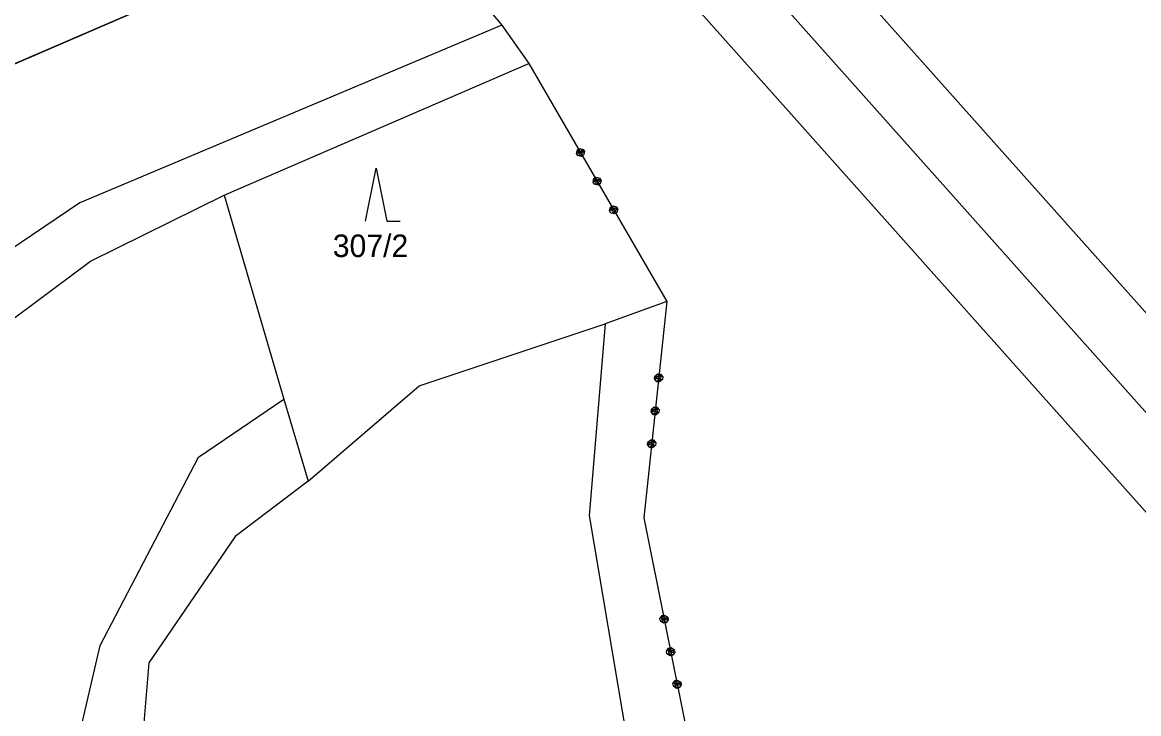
# Model space of a CAD drawing. Extents: x -866656 to -858817, y -1041816 to -1038653.
# Drawn here: x -865174.3 to -865090.2, y -1040560.6 to -1040508.5 of the extents above; entities that cross this region are included whole.
import ezdxf

# ---------------------------------------------------------------- set-up
doc = ezdxf.new("R2010")
doc.units = 0
for name, color, linetype in [('tisk ramy', 7, 'Continuous'), ('Vrstva 1', 7, 'Continuous'), ('Vrstva 3', 7, 'Continuous')]:
    doc.layers.add(name, color=color, linetype=linetype)

msp = doc.modelspace()

# ---------------------------------------------------------------- linework, layer by layer
at = {"layer": 'tisk ramy'}
for points in [[(-865732.632, -1039823.163), (-864894.802, -1040764.235), (-864672.984, -1040566.751), (-865510.814, -1039625.68)], [(-865511.224, -1039632.739), (-864680.043, -1040566.341), (-864894.393, -1040757.175), (-865725.573, -1039823.573)], [(-865718.521, -1039823.982), (-865030.298, -1040597.011), (-864823.41, -1040412.82), (-865511.633, -1039639.791)], [(-865511.633, -1039639.791), (-864823.41, -1040412.82), (-865030.298, -1040597.011), (-865718.521, -1039823.982)], [(-865211.136, -1040527.276), (-864800.251, -1041477.223), (-864546.014, -1041367.257), (-864956.899, -1040417.31)], [(-864956.899, -1040417.31), (-864546.014, -1041367.257), (-864800.251, -1041477.223), (-865211.136, -1040527.276)]]:
    msp.add_lwpolyline(points, close=True, dxfattribs=at)
at = {"layer": 'Vrstva 1'}
for p, q in [((-865138.17, -1040508.68), (-865169.97, -1040522.09)), ((-865159.1, -1040521.51), (-865136.13, -1040511.56)), ((-865148.43, -1040523.47), (-865147.63, -1040519.47)), ((-865147.63, -1040519.47), (-865146.83, -1040523.47)), ((-865169.17, -1040526.49), (-865159.1, -1040521.51)), ((-865159.1, -1040521.51), (-865154.59, -1040536.88)), ((-865169.97, -1040522.09), (-865197.68, -1040540.73)), ((-865146.83, -1040523.47), (-865145.83, -1040523.47)), ((-865194.71, -1040545.45), (-865169.17, -1040526.49)), ((-865125.73, -1040529.51), (-865130.38, -1040531.2)), ((-865144.4, -1040535.88), (-865130.38, -1040531.2)), ((-865130.38, -1040531.2), (-865131.58, -1040545.67)), ((-865152.76, -1040543.07), (-865144.4, -1040535.88)), ((-865161.04, -1040541.27), (-865154.59, -1040536.88)), ((-865154.59, -1040536.88), (-865152.76, -1040543.07)), ((-865168.45, -1040555.46), (-865161.04, -1040541.27)), ((-865152.76, -1040543.07), (-865158.27, -1040547.24)), ((-865131.58, -1040545.67), (-865118.39, -1040624.02)), ((-865158.27, -1040547.24), (-865164.78, -1040556.77)), ((-865173.78, -1040578.6), (-865168.45, -1040555.46)), ((-865164.78, -1040556.77), (-865166.62, -1040578.99))]:
    msp.add_line(p, q, dxfattribs=at)
at = {"layer": 'Vrstva 3'}
for p, q in [((-865147.41, -1040497.64), (-865138.17, -1040508.68)), ((-865147.41, -1040497.64), (-865138.17, -1040508.68)), ((-865138.17, -1040508.68), (-865136.13, -1040511.56)), ((-865138.17, -1040508.68), (-865136.13, -1040511.56)), ((-865136.13, -1040511.56), (-865125.73, -1040529.51)), ((-865136.13, -1040511.56), (-865125.73, -1040529.51)), ((-865132.543, -1040518.349), (-865132.47, -1040518.075)), ((-865132.543, -1040518.349), (-865132.47, -1040518.075)), ((-865132.442, -1040518.522), (-865132.543, -1040518.349)), ((-865132.442, -1040518.522), (-865132.543, -1040518.349)), ((-865132.47, -1040518.075), (-865132.297, -1040517.975)), ((-865132.47, -1040518.075), (-865132.297, -1040517.975)), ((-865132.456, -1040518.299), (-865132.11, -1040518.098)), ((-865132.456, -1040518.299), (-865132.11, -1040518.098)), ((-865132.42, -1040518.162), (-865132.456, -1040518.299)), ((-865132.42, -1040518.162), (-865132.456, -1040518.299)), ((-865132.169, -1040518.595), (-865132.442, -1040518.522)), ((-865132.169, -1040518.595), (-865132.442, -1040518.522)), ((-865132.247, -1040518.062), (-865132.42, -1040518.162)), ((-865132.247, -1040518.062), (-865132.42, -1040518.162)), ((-865132.06, -1040518.185), (-865132.406, -1040518.385)), ((-865132.06, -1040518.185), (-865132.406, -1040518.385)), ((-865132.01, -1040518.271), (-865132.356, -1040518.472)), ((-865132.01, -1040518.271), (-865132.356, -1040518.472)), ((-865132.356, -1040518.472), (-865132.219, -1040518.508)), ((-865132.356, -1040518.472), (-865132.219, -1040518.508)), ((-865132.297, -1040517.975), (-865132.023, -1040518.048)), ((-865132.297, -1040517.975), (-865132.023, -1040518.048)), ((-865132.219, -1040518.508), (-865132.046, -1040518.408)), ((-865132.219, -1040518.508), (-865132.046, -1040518.408)), ((-865131.996, -1040518.494), (-865132.169, -1040518.595)), ((-865131.996, -1040518.494), (-865132.169, -1040518.595)), ((-865132.11, -1040518.098), (-865132.01, -1040518.271)), ((-865132.11, -1040518.098), (-865132.01, -1040518.271)), ((-865132.023, -1040518.048), (-865131.923, -1040518.221)), ((-865132.023, -1040518.048), (-865131.923, -1040518.221)), ((-865131.923, -1040518.221), (-865131.996, -1040518.494)), ((-865131.923, -1040518.221), (-865131.996, -1040518.494)), ((-865131.289, -1040520.512), (-865131.217, -1040520.239)), ((-865131.289, -1040520.512), (-865131.217, -1040520.239)), ((-865131.217, -1040520.239), (-865131.044, -1040520.138)), ((-865131.217, -1040520.239), (-865131.044, -1040520.138)), ((-865131.203, -1040520.462), (-865130.857, -1040520.261)), ((-865131.203, -1040520.462), (-865130.857, -1040520.261)), ((-865131.166, -1040520.325), (-865131.203, -1040520.462)), ((-865131.166, -1040520.325), (-865131.203, -1040520.462)), ((-865130.993, -1040520.225), (-865131.166, -1040520.325)), ((-865130.993, -1040520.225), (-865131.166, -1040520.325)), ((-865130.807, -1040520.348), (-865131.153, -1040520.548)), ((-865130.807, -1040520.348), (-865131.153, -1040520.548)), ((-865131.044, -1040520.138), (-865130.77, -1040520.211)), ((-865131.044, -1040520.138), (-865130.77, -1040520.211)), ((-865130.857, -1040520.261), (-865130.756, -1040520.434)), ((-865130.857, -1040520.261), (-865130.756, -1040520.434)), ((-865130.77, -1040520.211), (-865130.67, -1040520.384)), ((-865130.77, -1040520.211), (-865130.67, -1040520.384)), ((-865131.189, -1040520.685), (-865131.289, -1040520.512)), ((-865131.189, -1040520.685), (-865131.289, -1040520.512)), ((-865130.916, -1040520.758), (-865131.189, -1040520.685)), ((-865130.916, -1040520.758), (-865131.189, -1040520.685)), ((-865130.756, -1040520.434), (-865131.103, -1040520.635)), ((-865130.756, -1040520.434), (-865131.103, -1040520.635)), ((-865131.103, -1040520.635), (-865130.966, -1040520.671)), ((-865131.103, -1040520.635), (-865130.966, -1040520.671)), ((-865130.966, -1040520.671), (-865130.793, -1040520.571)), ((-865130.966, -1040520.671), (-865130.793, -1040520.571)), ((-865130.743, -1040520.657), (-865130.916, -1040520.758)), ((-865130.743, -1040520.657), (-865130.916, -1040520.758)), ((-865130.67, -1040520.384), (-865130.743, -1040520.657)), ((-865130.67, -1040520.384), (-865130.743, -1040520.657)), ((-865130.036, -1040522.675), (-865129.963, -1040522.402)), ((-865130.036, -1040522.675), (-865129.963, -1040522.402)), ((-865129.936, -1040522.848), (-865130.036, -1040522.675)), ((-865129.936, -1040522.848), (-865130.036, -1040522.675)), ((-865129.963, -1040522.402), (-865129.79, -1040522.301)), ((-865129.963, -1040522.402), (-865129.79, -1040522.301)), ((-865129.95, -1040522.625), (-865129.603, -1040522.424)), ((-865129.95, -1040522.625), (-865129.603, -1040522.424)), ((-865129.913, -1040522.488), (-865129.95, -1040522.625)), ((-865129.913, -1040522.488), (-865129.95, -1040522.625)), ((-865129.662, -1040522.921), (-865129.936, -1040522.848)), ((-865129.662, -1040522.921), (-865129.936, -1040522.848)), ((-865129.74, -1040522.388), (-865129.913, -1040522.488)), ((-865129.74, -1040522.388), (-865129.913, -1040522.488)), ((-865129.553, -1040522.511), (-865129.899, -1040522.711)), ((-865129.553, -1040522.511), (-865129.899, -1040522.711)), ((-865129.503, -1040522.597), (-865129.849, -1040522.798)), ((-865129.503, -1040522.597), (-865129.849, -1040522.798)), ((-865129.849, -1040522.798), (-865129.713, -1040522.834)), ((-865129.849, -1040522.798), (-865129.713, -1040522.834)), ((-865129.79, -1040522.301), (-865129.517, -1040522.374)), ((-865129.79, -1040522.301), (-865129.517, -1040522.374)), ((-865129.713, -1040522.834), (-865129.54, -1040522.734)), ((-865129.713, -1040522.834), (-865129.54, -1040522.734)), ((-865129.489, -1040522.821), (-865129.662, -1040522.921)), ((-865129.489, -1040522.821), (-865129.662, -1040522.921)), ((-865129.603, -1040522.424), (-865129.503, -1040522.597)), ((-865129.603, -1040522.424), (-865129.503, -1040522.597)), ((-865129.517, -1040522.374), (-865129.417, -1040522.547)), ((-865129.517, -1040522.374), (-865129.417, -1040522.547)), ((-865129.417, -1040522.547), (-865129.489, -1040522.821)), ((-865129.417, -1040522.547), (-865129.489, -1040522.821)), ((-865125.73, -1040529.51), (-865127.46, -1040545.83)), ((-865125.73, -1040529.51), (-865127.46, -1040545.83)), ((-865126.65, -1040535.351), (-865126.629, -1040535.152)), ((-865126.65, -1040535.351), (-865126.629, -1040535.152)), ((-865126.473, -1040535.571), (-865126.65, -1040535.351)), ((-865126.473, -1040535.571), (-865126.65, -1040535.351)), ((-865126.629, -1040535.152), (-865126.409, -1040534.974)), ((-865126.629, -1040535.152), (-865126.409, -1040534.974)), ((-865126.551, -1040535.361), (-865126.53, -1040535.162)), ((-865126.551, -1040535.361), (-865126.53, -1040535.162)), ((-865126.153, -1040535.403), (-865126.551, -1040535.361)), ((-865126.153, -1040535.403), (-865126.551, -1040535.361)), ((-865126.54, -1040535.262), (-865126.143, -1040535.304)), ((-865126.54, -1040535.262), (-865126.143, -1040535.304)), ((-865126.53, -1040535.162), (-865126.132, -1040535.205)), ((-865126.53, -1040535.162), (-865126.132, -1040535.205)), ((-865126.462, -1040535.471), (-865126.263, -1040535.492)), ((-865126.462, -1040535.471), (-865126.263, -1040535.492)), ((-865126.221, -1040535.095), (-865126.42, -1040535.073)), ((-865126.221, -1040535.095), (-865126.42, -1040535.073)), ((-865126.409, -1040534.974), (-865126.21, -1040534.995)), ((-865126.409, -1040534.974), (-865126.21, -1040534.995)), ((-865126.054, -1040535.414), (-865126.274, -1040535.592)), ((-865126.054, -1040535.414), (-865126.274, -1040535.592)), ((-865126.263, -1040535.492), (-865126.153, -1040535.403)), ((-865126.263, -1040535.492), (-865126.153, -1040535.403)), ((-865126.132, -1040535.205), (-865126.221, -1040535.095)), ((-865126.132, -1040535.205), (-865126.221, -1040535.095)), ((-865126.21, -1040534.995), (-865126.033, -1040535.215)), ((-865126.21, -1040534.995), (-865126.033, -1040535.215)), ((-865126.033, -1040535.215), (-865126.054, -1040535.414)), ((-865126.033, -1040535.215), (-865126.054, -1040535.414)), ((-865126.274, -1040535.592), (-865126.473, -1040535.571)), ((-865126.274, -1040535.592), (-865126.473, -1040535.571)), ((-865126.914, -1040537.837), (-865126.893, -1040537.638)), ((-865126.914, -1040537.837), (-865126.893, -1040537.638)), ((-865126.736, -1040538.057), (-865126.914, -1040537.837)), ((-865126.736, -1040538.057), (-865126.914, -1040537.837)), ((-865126.893, -1040537.638), (-865126.673, -1040537.46)), ((-865126.893, -1040537.638), (-865126.673, -1040537.46)), ((-865126.814, -1040537.847), (-865126.793, -1040537.648)), ((-865126.814, -1040537.847), (-865126.793, -1040537.648)), ((-865126.417, -1040537.889), (-865126.814, -1040537.847)), ((-865126.417, -1040537.889), (-865126.814, -1040537.847)), ((-865126.804, -1040537.748), (-865126.406, -1040537.79)), ((-865126.804, -1040537.748), (-865126.406, -1040537.79)), ((-865126.793, -1040537.648), (-865126.396, -1040537.691)), ((-865126.793, -1040537.648), (-865126.396, -1040537.691)), ((-865126.726, -1040537.957), (-865126.527, -1040537.978)), ((-865126.726, -1040537.957), (-865126.527, -1040537.978)), ((-865126.485, -1040537.581), (-865126.683, -1040537.56)), ((-865126.485, -1040537.581), (-865126.683, -1040537.56)), ((-865126.673, -1040537.46), (-865126.474, -1040537.481)), ((-865126.673, -1040537.46), (-865126.474, -1040537.481)), ((-865126.317, -1040537.9), (-865126.537, -1040538.078)), ((-865126.317, -1040537.9), (-865126.537, -1040538.078)), ((-865126.527, -1040537.978), (-865126.417, -1040537.889)), ((-865126.527, -1040537.978), (-865126.417, -1040537.889)), ((-865126.396, -1040537.691), (-865126.485, -1040537.581)), ((-865126.396, -1040537.691), (-865126.485, -1040537.581)), ((-865126.474, -1040537.481), (-865126.296, -1040537.701)), ((-865126.474, -1040537.481), (-865126.296, -1040537.701)), ((-865126.296, -1040537.701), (-865126.317, -1040537.9)), ((-865126.296, -1040537.701), (-865126.317, -1040537.9)), ((-865126.537, -1040538.078), (-865126.736, -1040538.057)), ((-865126.537, -1040538.078), (-865126.736, -1040538.057)), ((-865127.177, -1040540.323), (-865127.156, -1040540.124)), ((-865127.177, -1040540.323), (-865127.156, -1040540.124)), ((-865127, -1040540.543), (-865127.177, -1040540.323)), ((-865127, -1040540.543), (-865127.177, -1040540.323)), ((-865127.156, -1040540.124), (-865126.936, -1040539.946)), ((-865127.156, -1040540.124), (-865126.936, -1040539.946)), ((-865127.078, -1040540.333), (-865127.057, -1040540.134)), ((-865127.078, -1040540.333), (-865127.057, -1040540.134)), ((-865126.68, -1040540.376), (-865127.078, -1040540.333)), ((-865126.68, -1040540.376), (-865127.078, -1040540.333)), ((-865127.067, -1040540.234), (-865126.67, -1040540.276)), ((-865127.067, -1040540.234), (-865126.67, -1040540.276)), ((-865127.057, -1040540.134), (-865126.659, -1040540.177)), ((-865127.057, -1040540.134), (-865126.659, -1040540.177)), ((-865126.801, -1040540.564), (-865127, -1040540.543)), ((-865126.801, -1040540.564), (-865127, -1040540.543)), ((-865126.989, -1040540.443), (-865126.79, -1040540.464)), ((-865126.989, -1040540.443), (-865126.79, -1040540.464)), ((-865126.748, -1040540.067), (-865126.947, -1040540.046)), ((-865126.748, -1040540.067), (-865126.947, -1040540.046)), ((-865126.936, -1040539.946), (-865126.738, -1040539.967)), ((-865126.936, -1040539.946), (-865126.738, -1040539.967)), ((-865126.581, -1040540.386), (-865126.801, -1040540.564)), ((-865126.581, -1040540.386), (-865126.801, -1040540.564)), ((-865126.79, -1040540.464), (-865126.68, -1040540.376)), ((-865126.79, -1040540.464), (-865126.68, -1040540.376)), ((-865126.659, -1040540.177), (-865126.748, -1040540.067)), ((-865126.659, -1040540.177), (-865126.748, -1040540.067)), ((-865126.738, -1040539.967), (-865126.56, -1040540.187)), ((-865126.738, -1040539.967), (-865126.56, -1040540.187)), ((-865126.56, -1040540.187), (-865126.581, -1040540.386)), ((-865126.56, -1040540.187), (-865126.581, -1040540.386)), ((-865127.46, -1040545.83), (-865123.38, -1040566.23)), ((-865127.46, -1040545.83), (-865123.38, -1040566.23)), ((-865126.086, -1040553.205), (-865125.89, -1040553.166)), ((-865126.086, -1040553.205), (-865125.89, -1040553.166)), ((-865125.89, -1040553.166), (-865125.655, -1040553.323)), ((-865125.89, -1040553.166), (-865125.655, -1040553.323)), ((-865126.243, -1040553.441), (-865126.086, -1040553.205)), ((-865126.243, -1040553.441), (-865126.086, -1040553.205)), ((-865126.204, -1040553.637), (-865126.243, -1040553.441)), ((-865126.204, -1040553.637), (-865126.243, -1040553.441)), ((-865125.969, -1040553.794), (-865126.204, -1040553.637)), ((-865125.969, -1040553.794), (-865126.204, -1040553.637)), ((-865126.067, -1040553.303), (-865126.145, -1040553.421)), ((-865126.067, -1040553.303), (-865126.145, -1040553.421)), ((-865126.145, -1040553.421), (-865125.753, -1040553.343)), ((-865126.145, -1040553.421), (-865125.753, -1040553.343)), ((-865125.733, -1040553.441), (-865126.126, -1040553.519)), ((-865125.733, -1040553.441), (-865126.126, -1040553.519)), ((-865125.714, -1040553.539), (-865126.106, -1040553.617)), ((-865125.714, -1040553.539), (-865126.106, -1040553.617)), ((-865126.106, -1040553.617), (-865125.988, -1040553.696)), ((-865126.106, -1040553.617), (-865125.988, -1040553.696)), ((-865125.871, -1040553.264), (-865126.067, -1040553.303)), ((-865125.871, -1040553.264), (-865126.067, -1040553.303)), ((-865125.988, -1040553.696), (-865125.792, -1040553.657)), ((-865125.988, -1040553.696), (-865125.792, -1040553.657)), ((-865125.773, -1040553.755), (-865125.969, -1040553.794)), ((-865125.773, -1040553.755), (-865125.969, -1040553.794)), ((-865125.616, -1040553.519), (-865125.773, -1040553.755)), ((-865125.616, -1040553.519), (-865125.773, -1040553.755)), ((-865125.753, -1040553.343), (-865125.714, -1040553.539)), ((-865125.753, -1040553.343), (-865125.714, -1040553.539)), ((-865125.655, -1040553.323), (-865125.616, -1040553.519)), ((-865125.655, -1040553.323), (-865125.616, -1040553.519)), ((-865125.753, -1040555.892), (-865125.596, -1040555.657)), ((-865125.753, -1040555.892), (-865125.596, -1040555.657)), ((-865125.596, -1040555.657), (-865125.4, -1040555.618)), ((-865125.596, -1040555.657), (-865125.4, -1040555.618)), ((-865125.4, -1040555.618), (-865125.165, -1040555.775)), ((-865125.4, -1040555.618), (-865125.165, -1040555.775)), ((-865125.714, -1040556.088), (-865125.753, -1040555.892)), ((-865125.714, -1040556.088), (-865125.753, -1040555.892)), ((-865125.478, -1040556.245), (-865125.714, -1040556.088)), ((-865125.478, -1040556.245), (-865125.714, -1040556.088)), ((-865125.576, -1040555.755), (-865125.655, -1040555.873)), ((-865125.576, -1040555.755), (-865125.655, -1040555.873)), ((-865125.655, -1040555.873), (-865125.263, -1040555.794)), ((-865125.655, -1040555.873), (-865125.263, -1040555.794)), ((-865125.243, -1040555.892), (-865125.635, -1040555.971)), ((-865125.243, -1040555.892), (-865125.635, -1040555.971)), ((-865125.223, -1040555.99), (-865125.616, -1040556.069)), ((-865125.223, -1040555.99), (-865125.616, -1040556.069)), ((-865125.616, -1040556.069), (-865125.498, -1040556.147)), ((-865125.616, -1040556.069), (-865125.498, -1040556.147)), ((-865125.38, -1040555.716), (-865125.576, -1040555.755)), ((-865125.38, -1040555.716), (-865125.576, -1040555.755)), ((-865125.498, -1040556.147), (-865125.302, -1040556.108)), ((-865125.498, -1040556.147), (-865125.302, -1040556.108)), ((-865125.282, -1040556.206), (-865125.478, -1040556.245)), ((-865125.282, -1040556.206), (-865125.478, -1040556.245)), ((-865125.125, -1040555.971), (-865125.282, -1040556.206)), ((-865125.125, -1040555.971), (-865125.282, -1040556.206)), ((-865125.263, -1040555.794), (-865125.223, -1040555.99)), ((-865125.263, -1040555.794), (-865125.223, -1040555.99)), ((-865125.165, -1040555.775), (-865125.125, -1040555.971)), ((-865125.165, -1040555.775), (-865125.125, -1040555.971)), ((-865125.263, -1040558.344), (-865125.106, -1040558.108)), ((-865125.263, -1040558.344), (-865125.106, -1040558.108)), ((-865125.086, -1040558.206), (-865125.165, -1040558.324)), ((-865125.086, -1040558.206), (-865125.165, -1040558.324)), ((-865125.106, -1040558.108), (-865124.91, -1040558.069)), ((-865125.106, -1040558.108), (-865124.91, -1040558.069)), ((-865124.89, -1040558.167), (-865125.086, -1040558.206)), ((-865124.89, -1040558.167), (-865125.086, -1040558.206)), ((-865124.91, -1040558.069), (-865124.674, -1040558.226)), ((-865124.91, -1040558.069), (-865124.674, -1040558.226)), ((-865124.674, -1040558.226), (-865124.635, -1040558.422)), ((-865124.674, -1040558.226), (-865124.635, -1040558.422)), ((-865125.223, -1040558.54), (-865125.263, -1040558.344)), ((-865125.223, -1040558.54), (-865125.263, -1040558.344)), ((-865124.988, -1040558.697), (-865125.223, -1040558.54)), ((-865124.988, -1040558.697), (-865125.223, -1040558.54)), ((-865125.165, -1040558.324), (-865124.772, -1040558.246)), ((-865125.165, -1040558.324), (-865124.772, -1040558.246)), ((-865124.753, -1040558.344), (-865125.145, -1040558.422)), ((-865124.753, -1040558.344), (-865125.145, -1040558.422)), ((-865124.733, -1040558.442), (-865125.125, -1040558.52)), ((-865124.733, -1040558.442), (-865125.125, -1040558.52)), ((-865125.125, -1040558.52), (-865125.008, -1040558.599)), ((-865125.125, -1040558.52), (-865125.008, -1040558.599)), ((-865125.008, -1040558.599), (-865124.812, -1040558.559)), ((-865125.008, -1040558.599), (-865124.812, -1040558.559)), ((-865124.792, -1040558.657), (-865124.988, -1040558.697)), ((-865124.792, -1040558.657), (-865124.988, -1040558.697)), ((-865124.635, -1040558.422), (-865124.792, -1040558.657)), ((-865124.635, -1040558.422), (-865124.792, -1040558.657)), ((-865124.772, -1040558.246), (-865124.733, -1040558.442)), ((-865124.772, -1040558.246), (-865124.733, -1040558.442))]:
    msp.add_line(p, q, dxfattribs=at)

# ---------------------------------------------------------------- texts
at = {"layer": 'Vrstva 1'}
msp.add_text('307/2', height=1.7, dxfattribs=at).set_placement((-865150.907, -1040526.17))

doc.saveas('drawing.dxf')
